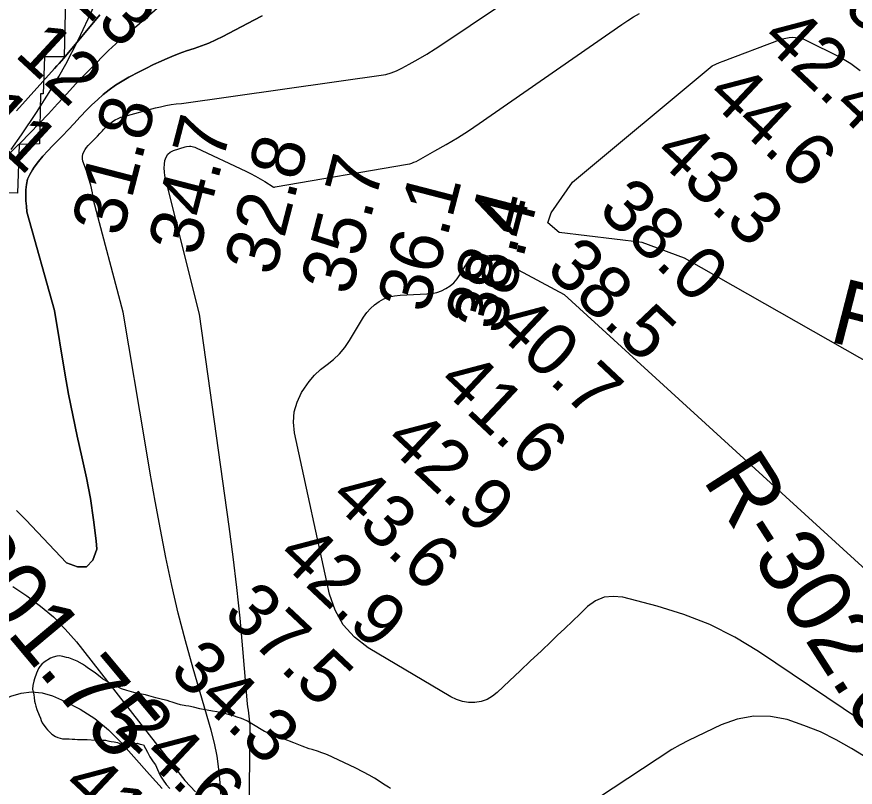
# Model space of a CAD drawing. Extents: x 3146026 to 3183936, y 897894 to 923344.
# Drawn here: x 3177499 to 3178564, y 907413 to 908392 of the extents above; entities that cross this region are included whole.
import ezdxf

# ---------------------------------------------------------------- set-up
doc = ezdxf.new("R2010")
doc.units = 0
for name, color, linetype in [('V-RIVR-RANG', 7, 'Continuous'), ('V-RIVR-RANG-IDEN', 7, 'Continuous'), ('V-RRAP-RVMT', 7, 'Continuous'), ('V-SITE-VEGE', 7, 'Continuous'), ('V-TOPO-DPTH', 7, 'Continuous'), ('V-TOPO-MAJR', 7, 'Continuous'), ('V-TOPO-MINR', 7, 'Continuous'), ('V-TOPO-WATR', 7, 'Continuous')]:
    doc.layers.add(name, color=color, linetype=linetype)

msp = doc.modelspace()

# ---------------------------------------------------------------- linework, layer by layer
at = {"layer": 'V-RRAP-RVMT'}
for p, q in [((3177561.1, 908423.2), (3177559.2, 908341.1)), ((3177534.5, 908341.3), (3177532.7, 908294.2)), ((3177559.2, 908341.1), (3177534.5, 908341.3)), ((3177529.3, 908294.1), (3177528, 908230.5)), ((3177532.7, 908294.2), (3177529.3, 908294.1)), ((3177502.3, 908229.8), (3177500, 908168.1)), ((3177528, 908230.5), (3177502.3, 908229.8)), ((3177500, 908168.1), (3177471, 908168.3))]:
    msp.add_line(p, q, dxfattribs=at)
at = {"layer": 'V-SITE-VEGE'}
for p, q in [((3177589.9, 908389.6), (3177632.3, 908485.8)), ((3177577, 908362.5), (3177589.9, 908389.6)), ((3177561.4, 908332), (3177577, 908362.5)), ((3177552.5, 908316.1), (3177561.4, 908332)), ((3177542.5, 908299.2), (3177552.5, 908316.1)), ((3177524.3, 908270.4), (3177542.5, 908299.2)), ((3177505.3, 908242.1), (3177524.3, 908270.4)), ((3177492, 908223.6), (3177505.3, 908242.1)), ((3177542.1, 907577.2), (3177533.9, 907572.2)), ((3177545.5, 907578.7), (3177542.1, 907577.2)), ((3177550.2, 907580), (3177545.5, 907578.7)), ((3177553.4, 907580.3), (3177550.2, 907580)), ((3177557.4, 907579.6), (3177553.4, 907580.3)), ((3177562.2, 907578.3), (3177557.4, 907579.6)), ((3177565.4, 907577.6), (3177562.2, 907578.3)), ((3177569.4, 907575.9), (3177565.4, 907577.6)), ((3177575.6, 907573.7), (3177569.4, 907575.9)), ((3177582.6, 907569.7), (3177575.6, 907573.7)), ((3177526.6, 907564.3), (3177524.1, 907558.4)), ((3177528.3, 907566.9), (3177526.6, 907564.3)), ((3177531, 907569.7), (3177528.3, 907566.9)), ((3177533.9, 907572.2), (3177531, 907569.7)), ((3177586.5, 907567.2), (3177582.6, 907569.7)), ((3177588.9, 907565.1), (3177586.5, 907567.2)), ((3177596.2, 907560.5), (3177588.9, 907565.1)), ((3177524.1, 907558.4), (3177521.6, 907551)), ((3177599.2, 907558.2), (3177596.2, 907560.5)), ((3177604.9, 907553.6), (3177599.2, 907558.2)), ((3177608.1, 907551.3), (3177604.9, 907553.6)), ((3177519.4, 907542.8), (3177519.3, 907538.1)), ((3177520.6, 907548), (3177519.4, 907542.8)), ((3177521.6, 907551), (3177520.6, 907548)), ((3177619, 907544.8), (3177608.1, 907551.3)), ((3177622.7, 907542.9), (3177619, 907544.8)), ((3177631.9, 907538.6), (3177622.7, 907542.9)), ((3177519.3, 907538.1), (3177520.7, 907531)), ((3177520.7, 907531), (3177521, 907527.4)), ((3177638.7, 907536.2), (3177631.9, 907538.6)), ((3177647.9, 907533.8), (3177638.7, 907536.2)), ((3177654.9, 907532.2), (3177647.9, 907533.8)), ((3177662.5, 907530.7), (3177654.9, 907532.2)), ((3177666.7, 907529.6), (3177662.5, 907530.7)), ((3177521, 907527.4), (3177521.7, 907522.6)), ((3177521.7, 907522.6), (3177522.4, 907519.7)), ((3177522.4, 907519.7), (3177523.2, 907516.5)), ((3177675.5, 907526.8), (3177666.7, 907529.6)), ((3177684.3, 907524.7), (3177675.5, 907526.8)), ((3177690.1, 907523.4), (3177684.3, 907524.7)), ((3177693.5, 907522.5), (3177690.1, 907523.4)), ((3177696.5, 907521.6), (3177693.5, 907522.5)), ((3177702.9, 907519.4), (3177696.5, 907521.6)), ((3177523.2, 907516.5), (3177524.8, 907512)), ((3177524.8, 907512), (3177527.5, 907505.1)), ((3177707.1, 907518.3), (3177702.9, 907519.4)), ((3177713.9, 907516.9), (3177707.1, 907518.3)), ((3177717.7, 907516.4), (3177713.9, 907516.9)), ((3177723.7, 907515.2), (3177717.7, 907516.4)), ((3177731.7, 907513), (3177723.7, 907515.2)), ((3177747.6, 907510), (3177731.7, 907513)), ((3177753.2, 907509.2), (3177747.6, 907510)), ((3177756.4, 907508.5), (3177753.2, 907509.2)), ((3177527.5, 907505.1), (3177529.2, 907501.2)), ((3177529.2, 907501.2), (3177530.3, 907498)), ((3177760.2, 907507.8), (3177756.4, 907508.5)), ((3177766.4, 907506.3), (3177760.2, 907507.8)), ((3177771, 907504.9), (3177766.4, 907506.3)), ((3177774.4, 907504), (3177771, 907504.9)), ((3177780.4, 907502.1), (3177774.4, 907504)), ((3177783.4, 907501), (3177780.4, 907502.1)), ((3177786.4, 907500.1), (3177783.4, 907501)), ((3177791.9, 907497.3), (3177786.4, 907500.1)), ((3177530.3, 907498), (3177531.5, 907495.3)), ((3177531.5, 907495.3), (3177536.1, 907489)), ((3177536.1, 907489), (3177538.3, 907486.3)), ((3177809.6, 907486.6), (3177791.9, 907497.3)), ((3177538.3, 907486.3), (3177541.2, 907483.2)), ((3177541.2, 907483.2), (3177543.8, 907480.9)), ((3177543.8, 907480.9), (3177548.1, 907478)), ((3177548.1, 907478), (3177551.3, 907476.7)), ((3177813.8, 907484.3), (3177809.6, 907486.6)), ((3177817.1, 907482.8), (3177813.8, 907484.3)), ((3177821.5, 907481.5), (3177817.1, 907482.8)), ((3177824.5, 907480.4), (3177821.5, 907481.5)), ((3177827.5, 907479.1), (3177824.5, 907480.4)), ((3177831.5, 907477.6), (3177827.5, 907479.1)), ((3177837.9, 907475), (3177831.5, 907477.6)), ((3177551.3, 907476.7), (3177557.3, 907475.1)), ((3177557.3, 907475.1), (3177560.5, 907474.8)), ((3177560.5, 907474.8), (3177565.8, 907474.9)), ((3177565.8, 907474.9), (3177569.4, 907474.6)), ((3177569.4, 907474.6), (3177573, 907474.5)), ((3177573, 907474.5), (3177576.4, 907474.2)), ((3177576.4, 907474.2), (3177584.9, 907474)), ((3177584.9, 907474), (3177588.5, 907474.1)), ((3177588.5, 907474.1), (3177599.2, 907473.4)), ((3177599.2, 907473.4), (3177605, 907473.4)), ((3177605, 907473.4), (3177611.6, 907473.1)), ((3177611.6, 907473.1), (3177614.9, 907472.4)), ((3177614.9, 907472.4), (3177618.9, 907471.7)), ((3177618.9, 907471.7), (3177622.9, 907471.2)), ((3177622.9, 907471.2), (3177626.9, 907470.2)), ((3177626.9, 907470.2), (3177630.1, 907469)), ((3177630.1, 907469), (3177633.5, 907468.7)), ((3177633.5, 907468.7), (3177636.9, 907468.2)), ((3177636.9, 907468.2), (3177640.5, 907468.1)), ((3177640.5, 907468.1), (3177644.6, 907468.2)), ((3177644.6, 907468.2), (3177648, 907468.5)), ((3177648, 907468.5), (3177652, 907469.2)), ((3177652, 907469.2), (3177655.8, 907468.3)), ((3177655.8, 907468.3), (3177660.2, 907467.4)), ((3177660.2, 907467.4), (3177665, 907457.8)), ((3177851, 907470), (3177837.9, 907475)), ((3177861.6, 907465.5), (3177851, 907470)), ((3177665, 907457.8), (3177668.1, 907452.2)), ((3177870.4, 907462.4), (3177861.6, 907465.5)), ((3177874.2, 907461.3), (3177870.4, 907462.4)), ((3177882.2, 907458.7), (3177874.2, 907461.3)), ((3177885.4, 907457.4), (3177882.2, 907458.7)), ((3177890.2, 907455.7), (3177885.4, 907457.4)), ((3177893.7, 907454.4), (3177890.2, 907455.7)), ((3177668.1, 907452.2), (3177672.4, 907445.7)), ((3177672.4, 907445.7), (3177675.3, 907441.8)), ((3177900.1, 907451.8), (3177893.7, 907454.4)), ((3177907.9, 907447.8), (3177900.1, 907451.8)), ((3177928.6, 907438), (3177907.9, 907447.8)), ((3177675.3, 907441.8), (3177677.7, 907435.9)), ((3177677.7, 907435.9), (3177679.7, 907432)), ((3177939.3, 907432.4), (3177928.6, 907438)), ((3177679.7, 907432), (3177681.8, 907427.7)), ((3177681.8, 907427.7), (3177684.8, 907422.4)), ((3177946.4, 907428.8), (3177939.3, 907432.4)), ((3177953.2, 907424.8), (3177946.4, 907428.8)), ((3177959.1, 907421), (3177953.2, 907424.8)), ((3177684.8, 907422.4), (3177688.9, 907416.9)), ((3177688.9, 907416.9), (3177693.4, 907411.7)), ((3177964.7, 907417.5), (3177959.1, 907421)), ((3177971, 907413.5), (3177964.7, 907417.5)), ((3177973.8, 907412), (3177971, 907413.5))]:
    msp.add_line(p, q, dxfattribs=at)
at = {"layer": 'V-TOPO-DPTH'}
for points in [[(3177498.7, 908272.4), (3177547.1, 908326.2), (3177550.1, 908329.6), (3177553.1, 908332.9), (3177556, 908336.3), (3177558.9, 908339.7), (3177604.7, 908394.5)], [(3177604.7, 908394.5), (3177558.9, 908339.7), (3177556, 908336.3), (3177553.1, 908332.9), (3177550.1, 908329.6), (3177547.1, 908326.2), (3177498.7, 908272.4)], [(3177810.6, 908393.3), (3177800, 908387.8), (3177760.7, 908367), (3177751.8, 908362.6), (3177742.8, 908358.6), (3177733.6, 908355), (3177724.2, 908351.9), (3177714.7, 908348.8), (3177705.4, 908345.5), (3177696.2, 908341.8), (3177687.1, 908337.9), (3177682.6, 908335.9), (3177672.7, 908331.3), (3177662.8, 908326.5), (3177653, 908321.5), (3177643.3, 908316.4), (3177641.3, 908315.3), (3177632.8, 908310.4), (3177624.5, 908305.1), (3177616.6, 908299.3), (3177608.9, 908293.2), (3177601.5, 908286.7), (3177594.3, 908280.1), (3177587.4, 908273.1), (3177580.6, 908265.9), (3177579.3, 908264.4), (3177571.9, 908256.4), (3177564.5, 908248.5), (3177557, 908240.7), (3177549.3, 908233), (3177544.7, 908228.3), (3177538.4, 908221.9), (3177532.4, 908215.2), (3177526.8, 908208.2), (3177521.4, 908201), (3177519, 908197.8), (3177515.6, 908191.9), (3177512.9, 908185.7), (3177511.4, 908179.2), (3177510.6, 908172.4), (3177510.6, 908165.4), (3177510.8, 908158.4), (3177511.3, 908151.5), (3177512, 908144.5), (3177547, 908019)], [(3177547, 908019), (3177560.2, 907939.2), (3177565, 907912.6), (3177570.1, 907886), (3177575.8, 907859.5), (3177581.9, 907833.1), (3177587.6, 907806.6), (3177592.7, 907780), (3177596.6, 907753.3), (3177599.8, 907726.4), (3177600.8, 907715.9), (3177595.5, 907702), (3177587.8, 907693.5), (3177576.3, 907693.2), (3177562.4, 907698.4), (3177510.8, 907752.9), (3177498.8, 907765)]]:
    msp.add_lwpolyline(points, dxfattribs=at)
at = {"layer": 'V-TOPO-MAJR'}
for points in [[(3178347, 908085.6), (3178293.4, 908105.5), (3178188, 908118.1), (3178173.5, 908130.5), (3178177.7, 908142.9), (3178204.6, 908182.2), (3178382.3, 908329.9), (3178386.8, 908332), (3178391.3, 908334), (3178395.9, 908335.8), (3178467.6, 908362.6), (3178471.6, 908363.9), (3178475.7, 908365), (3178479.8, 908365.6), (3178484, 908366), (3178488.1, 908365.9), (3178492.2, 908365.4), (3178496.2, 908364.3), (3178500, 908362.7), (3178545.4, 908340.5), (3178558.2, 908332.8), (3178570, 908323.9)], [(3178054.1, 908054.3), (3178058.2, 908059), (3178061.8, 908064.2), (3178073.8, 908084.4)], [(3178073.8, 908084.4), (3178101.1, 908089.3), (3178194.1, 908039.5), (3178844.1, 907445.6)], [(3178631.4, 907923.8), (3178347, 908085.6)], [(3178764.9, 907368), (3178441.1, 907585.9), (3178410.7, 907604.2), (3178379.2, 907620.3), (3178346.3, 907633), (3178312.4, 907643.6), (3178268.8, 907654.8), (3178256.5, 907655.9), (3178244.8, 907654.7), (3178234, 907650), (3178223.9, 907642.9), (3178214.3, 907633.6), (3178204.8, 907624.4), (3178195.1, 907615.2), (3178185.5, 907606.1), (3178178.1, 907599.1), (3178164.8, 907586.4), (3178151.5, 907573.8), (3178138.1, 907561.2), (3178124.8, 907548.5), (3178109.3, 907533.8), (3178103, 907528.9), (3178096.2, 907525), (3178088.7, 907522.5), (3178080.8, 907521), (3178072.8, 907521.1), (3178064.9, 907522.2), (3178057.4, 907524.7), (3178050.1, 907528.1), (3177945.1, 907590.7), (3177927.9, 907604.1), (3177913.5, 907619.6), (3177903.4, 907638.2), (3177896.1, 907658.8), (3177851.8, 907863.7), (3177850.5, 907877.1), (3177851.3, 907890.1), (3177855, 907902.6), (3177860.7, 907914.7), (3177864.3, 907920.4), (3177870.4, 907929), (3177877.1, 907936.9), (3177884.8, 907944), (3177893.1, 907950.4), (3177901.3, 907956.9), (3177908.9, 907964), (3177915.5, 907972), (3177921.5, 907980.7), (3177939.4, 908010.5), (3177943.5, 908016.3), (3177948.1, 908021.6), (3177953.4, 908026.3), (3177959.1, 908030.4), (3177965.4, 908033.7), (3177971.9, 908036.3), (3177978.7, 908037.8), (3177985.8, 908038.6), (3178020, 908040), (3178026.3, 908040.7), (3178032.4, 908042), (3178038.3, 908044.1), (3178044.1, 908046.8), (3178049.3, 908050.3), (3178054.1, 908054.3)]]:
    msp.add_lwpolyline(points, dxfattribs=at)
at = {"layer": 'V-TOPO-MINR'}
for points in [[(3177634.3, 908016.8), (3177596.7, 908159), (3177595.1, 908168.5), (3177593, 908178), (3177590.4, 908187.3), (3177587.5, 908196.5), (3177583.2, 908208.6), (3177582.6, 908211.6), (3177582.5, 908214.6), (3177583.1, 908217.6), (3177584.2, 908220.5), (3177585.9, 908223.3), (3177587.7, 908226), (3177589.8, 908228.5), (3177592, 908230.9), (3177594.9, 908233.8), (3177598.2, 908237.1), (3177601.5, 908240.5), (3177604.7, 908243.9), (3177607.9, 908247.4), (3177608.8, 908248.4), (3177611.6, 908251.3), (3177614.5, 908254), (3177617.6, 908256.6), (3177620.8, 908259), (3177624.2, 908261.1), (3177627.7, 908262.9), (3177631.4, 908264.4), (3177635.1, 908265.6), (3177675.3, 908276.3), (3177681.8, 908277.9), (3177688.4, 908279.3), (3177695, 908280.5), (3177701.7, 908281.5), (3177708.4, 908282.1), (3177967.6, 908318.7), (3177974.6, 908320.8), (3177981.4, 908323.6), (3177988, 908326.8), (3177997.5, 908331.9), (3178008.6, 908338.2), (3178019.6, 908344.7), (3178030.5, 908351.4), (3178041.2, 908358.4), (3178173.7, 908447.8)], [(3177488.4, 908216.7), (3177500.2, 908228.7), (3177503.7, 908232.1), (3177515.7, 908244.2), (3177527.6, 908256.5), (3177539.2, 908268.9), (3177550.7, 908281.4), (3177551.3, 908282.1), (3177562.5, 908294.3), (3177573.8, 908306.4), (3177585.2, 908318.4), (3177596.8, 908330.2), (3177611.3, 908344.9), (3177615.8, 908349.3), (3177620.3, 908353.6), (3177624.9, 908357.8), (3177629.6, 908361.9), (3177634.3, 908366), (3177639, 908370.1), (3177643.8, 908374.2), (3177648.5, 908378.2), (3177686.5, 908410.9)], [(3177547, 908019), (3177512, 908144.5), (3177511.3, 908151.5), (3177510.8, 908158.4), (3177510.6, 908165.4), (3177510.6, 908172.4), (3177511.4, 908179.2), (3177512.9, 908185.7), (3177515.6, 908191.9), (3177519, 908197.8), (3177521.4, 908201), (3177526.8, 908208.2), (3177532.4, 908215.2), (3177538.4, 908221.9), (3177544.7, 908228.3), (3177549.3, 908233), (3177557, 908240.7), (3177564.5, 908248.5), (3177571.9, 908256.4), (3177579.3, 908264.4), (3177580.6, 908265.9), (3177587.4, 908273.1), (3177594.3, 908280.1), (3177601.5, 908286.7), (3177608.9, 908293.2), (3177616.6, 908299.3), (3177624.5, 908305.1), (3177632.8, 908310.4), (3177641.3, 908315.3), (3177643.3, 908316.4), (3177653, 908321.5), (3177662.8, 908326.5), (3177672.7, 908331.3), (3177682.6, 908335.9), (3177687.1, 908337.9), (3177696.2, 908341.8), (3177705.4, 908345.5), (3177714.7, 908348.8), (3177724.2, 908351.9), (3177733.6, 908355), (3177742.8, 908358.6), (3177751.8, 908362.6), (3177760.7, 908367), (3177800, 908387.8), (3177810.6, 908393.3)], [(3177731.1, 908014.3), (3177687.1, 908190.2), (3177686.6, 908195), (3177686.4, 908199.9), (3177686.6, 908204.7), (3177687.2, 908209.6), (3177688.7, 908213.8), (3177690.9, 908217.4), (3177694.1, 908220.1), (3177698.1, 908222.2), (3177713.1, 908226.9), (3177714.8, 908227.3), (3177718.4, 908227.7), (3177720.2, 908227.6), (3177723.7, 908226.9), (3177725.4, 908226.4), (3177727.1, 908225.7), (3177789.9, 908196), (3177796, 908193), (3177802.1, 908189.8), (3177808, 908186.4), (3177813.9, 908182.8), (3177824.8, 908175.9), (3177825.1, 908175.7), (3177826.2, 908175.6), (3177827.3, 908176.1), (3177995.4, 908204.9), (3177998.2, 908205.4), (3178000.9, 908206.2), (3178003.5, 908207.2), (3178006.1, 908208.4), (3178030.1, 908221.7), (3178044.5, 908229.9), (3178058.7, 908238.4), (3178072.6, 908247.3), (3178086.3, 908256.5), (3178267.6, 908382.3), (3178274.9, 908387.2), (3178282.4, 908391.9), (3178290, 908396.2)], [(3177498.8, 907765), (3177510.8, 907752.9), (3177562.4, 907698.4), (3177576.3, 907693.2), (3177587.8, 907693.5), (3177595.5, 907702), (3177600.8, 907715.9), (3177599.8, 907726.4), (3177596.6, 907753.3), (3177592.7, 907780), (3177587.6, 907806.6), (3177581.9, 907833.1), (3177575.8, 907859.5), (3177570.1, 907886), (3177565, 907912.6), (3177560.2, 907939.2), (3177547, 908019)], [(3177758.3, 907404.7), (3177757.4, 907419.2), (3177755.9, 907436.2), (3177753.5, 907453), (3177750.1, 907469.6), (3177745.9, 907486.1), (3177723, 907564.3), (3177713.3, 907599.2), (3177704.2, 907634.4), (3177696, 907669.7), (3177688.5, 907705.2), (3177681.5, 907740.9), (3177674.9, 907776.6), (3177668.5, 907812.4), (3177662.4, 907848.2), (3177634.3, 908016.8)], [(3177794.3, 907376.1), (3177795.4, 907488.4), (3177795.4, 907492.3), (3177795.2, 907496.1), (3177794.8, 907500), (3177794.3, 907503.8), (3177793.7, 907507.7), (3177793.2, 907511.5), (3177792.7, 907515.4), (3177792.3, 907519.2), (3177786.2, 907589.4), (3177782.6, 907628.3), (3177778.5, 907667.1), (3177773.8, 907705.9), (3177768.7, 907744.6), (3177731.1, 908014.3)], [(3177494.1, 907668.5), (3177512, 907656.5), (3177529.4, 907643.6), (3177545.7, 907629.7), (3177560.7, 907614.3), (3177574.8, 907598), (3177706.5, 907429.5), (3177712.7, 907421.9), (3177719.3, 907414.6), (3177726.2, 907407.6)], [(3177398.8, 907402.2), (3177411.7, 907457.1), (3177416.4, 907470), (3177422.7, 907481.9), (3177431.4, 907492.1), (3177441.8, 907501.1), (3177453.8, 907508.9), (3177466, 907516.2), (3177478.6, 907522.8), (3177491.4, 907529), (3177491.6, 907529.1), (3177504.8, 907533.1), (3177518, 907534.8), (3177531.2, 907533.2), (3177544.4, 907529.4), (3177559.6, 907522.8), (3177579.6, 907512.6), (3177598.4, 907500.7), (3177615.4, 907486.5), (3177631.3, 907470.7), (3177667.7, 907429.4), (3177683.9, 907411.8)], [(3178734.6, 907355), (3178559.2, 907462.6), (3178539.6, 907473.6), (3178519.5, 907483.6), (3178498.7, 907492), (3178477.4, 907499.3), (3178456, 907503.1), (3178434.8, 907503.8), (3178413.9, 907499.9), (3178393.4, 907492.7), (3178352.2, 907473), (3178341.4, 907467.5), (3178330.8, 907461.5), (3178181.9, 907363.2)]]:
    msp.add_lwpolyline(points, dxfattribs=at)
at = {"layer": 'V-TOPO-WATR'}
msp.add_lwpolyline([(3177498.7, 908272.4), (3177547.1, 908326.2), (3177550.1, 908329.6), (3177553.1, 908332.9), (3177556, 908336.3), (3177558.9, 908339.7), (3177604.7, 908394.5)], dxfattribs=at)

# ---------------------------------------------------------------- texts
at = {"layer": 'V-RIVR-RANG'}
for s, rotation, p in [('35.2', 316.7683, (3178510.8, 908434.6)), ('13', 317.2383, (3177562.2, 908417)), ('42.4', 316.7683, (3178442.5, 908361.6)), ('12', 317.2383, (3177494.9, 908343.1)), ('44.6', 316.7683, (3178372.8, 908289.9)), ('11', 317.2383, (3177439.4, 908258.2)), ('31.8', 75.4783, (3177632.4, 908111.1)), ('34.7', 75.4783, (3177729.3, 908086.3)), ('43.3', 316.7683, (3178305.9, 908215.6)), ('32.8', 75.4783, (3177826.1, 908061.4)), ('35.7', 75.4783, (3177923, 908036.6)), ('36.1', 75.4783, (3178020.5, 908014.1)), ('38.0', 316.7683, (3178235.4, 908144.5)), ('38.4', 75.4783, (3178106.8, 907992)), ('38.4', 75.4783, (3178116.7, 907986.9)), ('38.5', 316.7683, (3178169.2, 908069.5)), ('40.7', 316.7683, (3178100.9, 907996.5)), ('41.6', 316.7683, (3178031.2, 907924.7)), ('42.9', 316.7683, (3177964.1, 907850.6)), ('43.6', 316.7683, (3177894.6, 907778.7)), ('42.9', 316.7683, (3177827.4, 907704.6)), ('37.5', 316.7683, (3177759.3, 907631.4)), ('34.3', 316.7683, (3177691, 907558.3)), ('24.6', 316.7683, (3177621.3, 907486.6)), ('41.5', 316.7683, (3177554.4, 907412.3))]:
    msp.add_text(s, height=67, rotation=rotation, dxfattribs=at).set_placement(p)
at = {"layer": 'V-RIVR-RANG-IDEN'}
for s, rotation, p in [('R-12', 345.6221, (3178528.4, 907980.2)), ('R-301.75', 309.9205, (3177330.8, 907792.8)), ('R-302.0', 302.6221, (3178369.1, 907804.2))]:
    msp.add_text(s, height=83, rotation=rotation, dxfattribs=at).set_placement(p)

doc.saveas('drawing.dxf')
